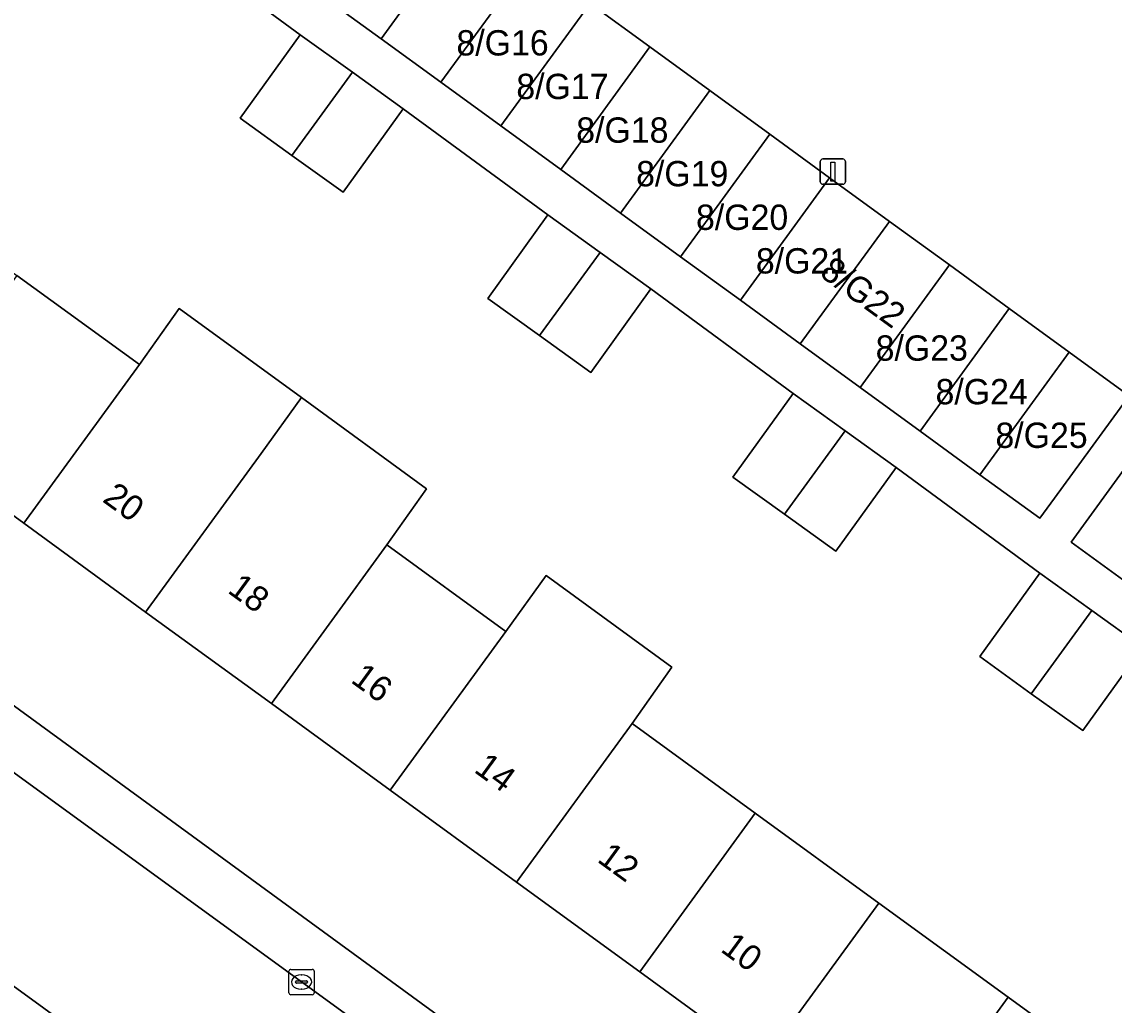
# Model space of a CAD drawing. Extents: x 159674 to 160531, y 382172 to 382904.
# Drawn here: x 160240.52 to 160283.66, y 382625.81 to 382664.64 of the extents above; entities that cross this region are included whole.
import ezdxf

# ---------------------------------------------------------------- set-up
doc = ezdxf.new("R2010")
doc.units = 0
for name, color, linetype in [('IMGEO_Erf', 7, 'Continuous'), ('IMGEO_Kolk', 7, 'Continuous'), ('IMGEO_Lichtmast', 7, 'Continuous'), ('IMGEO_Pand', 7, 'Continuous'), ('IMGEO_Pand_nummerreeks', 7, 'Continuous'), ('IMGEO_Rijbaan_lokaal_open', 7, 'Continuous'), ('IMGEO_Voetpad_open', 7, 'Continuous')]:
    doc.layers.add(name, color=color, linetype=linetype)

msp = doc.modelspace()

# ---------------------------------------------------------------- linework, layer by layer
at = {"layer": 'IMGEO_Erf'}
for points in [[(160238.771, 382673.39), (160232.124, 382664.262), (160237.311, 382660.486), (160235.567, 382658.092), (160240.322, 382654.63), (160245.165, 382651.104), (160246.736, 382653.317), (160251.562, 382649.804), (160256.508, 382646.204), (160254.943, 382643.984), (160259.633, 382640.569), (160261.224, 382642.77), (160266.188, 382639.156), (160264.626, 382636.933), (160269.489, 382633.393), (160274.369, 382629.84), (160279.477, 382626.12), (160284.088, 382622.763)], [(160284.791, 382639.949), (160282.418, 382636.648), (160280.388, 382638.107), (160278.351, 382639.572), (160280.724, 382642.873), (160275.048, 382647.042), (160272.675, 382643.741), (160270.646, 382645.2), (160268.608, 382646.665), (160270.981, 382649.966), (160265.365, 382654.093), (160262.992, 382650.792), (160260.964, 382652.25), (160258.925, 382653.716), (160261.298, 382657.017), (160255.587, 382661.213), (160253.214, 382657.912), (160251.184, 382659.371), (160249.147, 382660.836), (160251.52, 382664.137), (160245.989, 382668.201)], [(160255.07, 382634.302), (160250.379, 382637.718), (160245.413, 382641.334), (160240.602, 382644.837), (160235.759, 382648.363), (160231.003, 382651.826), (160225.818, 382655.601), (160222.269, 382650.715), (160223.382, 382649.907), (160283.332, 382606.14)], [(160284.261, 382647.261), (160281.962, 382644.087), (160292.097, 382636.716)], [(160286.703, 382606.273), (160289.085, 382609.536), (160284.451, 382612.91), (160279.618, 382616.429), (160274.914, 382619.854), (160269.806, 382623.573), (160264.926, 382627.126), (160260.063, 382630.667), (160255.07, 382634.302)]]:
    msp.add_lwpolyline(points, dxfattribs=at)
at = {"layer": 'IMGEO_Kolk'}
for p, q in [((160251.068, 382626.293), (160251.068, 382627.145)), ((160251.143, 382627.219), (160251.995, 382627.219)), ((160251.556, 382626.999), (160251.581, 382626.999)), ((160252.069, 382627.145), (160252.069, 382626.293)), ((160251.327, 382626.713), (160251.327, 382626.725)), ((160251.765, 382626.676), (160251.367, 382626.676)), ((160251.37, 382626.762), (160251.768, 382626.762)), ((160251.579, 382626.439), (160251.554, 382626.439)), ((160251.811, 382626.725), (160251.811, 382626.713)), ((160251.995, 382626.219), (160251.143, 382626.219))]:
    msp.add_line(p, q, dxfattribs=at)
for points in [[(160251.068, 382626.293), (160251.068, 382627.145)], [(160251.143, 382627.219), (160251.995, 382627.219)], [(160252.069, 382627.145), (160252.069, 382626.293)], [(160251.995, 382626.219), (160251.143, 382626.219)]]:
    msp.add_lwpolyline(points, dxfattribs=at)
for centre, radius, start, end in [((160251.145, 382627.143), 0.0765, 91.552, 178.448), ((160251.145, 382627.143), 0.0765, 91.552, 178.448), ((160251.993, 382627.143), 0.0765, 1.552, 88.448), ((160251.993, 382627.143), 0.0765, 1.552, 88.448), ((160251.367, 382626.722), 0.0403, 85.8775, 175.7526), ((160251.364, 382626.712), 0.0366, 178.938, 274.7102), ((160251.768, 382626.719), 0.043, 264.8664, 352.4533), ((160251.772, 382626.724), 0.0386, 1.7309, 96.639), ((160251.145, 382626.295), 0.0765, 181.552, 268.448), ((160251.145, 382626.295), 0.0765, 181.552, 268.448), ((160251.993, 382626.295), 0.0765, 271.552, 358.448), ((160251.993, 382626.295), 0.0765, 271.552, 358.448)]:
    msp.add_arc(centre, radius, start, end, dxfattribs=at)
for centre, major_axis, ratio, start_param, end_param in [((160251.555, 382626.719), (-0.387, 0.002), 0.722429, 4.712389, 7.853982), ((160251.58, 382626.719), (-0.39, 0.002), 0.717154, 1.570796, 4.712389)]:
    msp.add_ellipse(centre, major_axis=major_axis, ratio=ratio, start_param=start_param, end_param=end_param, dxfattribs=at)
at = {"layer": 'IMGEO_Lichtmast'}
for p, q in [((160272.155, 382659.229), (160272.945, 382659.229)), ((160272.945, 382659.229), (160272.155, 382659.229)), ((160272.055, 382658.329), (160272.055, 382659.129)), ((160272.055, 382659.129), (160272.055, 382658.329)), ((160273.045, 382659.129), (160273.045, 382658.329)), ((160273.045, 382658.329), (160273.045, 382659.129)), ((160272.945, 382658.229), (160272.155, 382658.229)), ((160272.155, 382658.229), (160272.945, 382658.229))]:
    msp.add_line(p, q, dxfattribs=at)
msp.add_lwpolyline([(160272.475, 382659.104), (160272.625, 382659.104), (160272.625, 382658.354), (160272.475, 382658.354), (160272.475, 382659.104)], dxfattribs=at)
for centre, start, end in [((160272.155, 382659.129), 90, 180), ((160272.155, 382659.129), 90, 180), ((160272.945, 382659.129), 0, 90), ((160272.945, 382659.129), 360, 90), ((160272.155, 382658.329), 180, 270), ((160272.155, 382658.329), 180, 270), ((160272.945, 382658.329), 270, 0), ((160272.945, 382658.329), 270, 0)]:
    msp.add_arc(centre, 0.1, start, end, dxfattribs=at)
at = {"layer": 'IMGEO_Pand'}
for points in [[(160252.345, 382665.699), (160254.71, 382663.977), (160258.235, 382668.818), (160255.87, 382670.54)], [(160260.6, 382667.096), (160258.235, 382668.818), (160254.71, 382663.977), (160257.075, 382662.255)], [(160260.6, 382667.096), (160257.075, 382662.255), (160259.44, 382660.533), (160262.965, 382665.374)], [(160261.805, 382658.811), (160265.33, 382663.652), (160262.965, 382665.374), (160259.44, 382660.533)], [(160253.578, 382662.658), (160251.52, 382664.137), (160249.147, 382660.836), (160251.184, 382659.371)], [(160261.805, 382658.811), (160264.17, 382657.089), (160267.695, 382661.929), (160265.33, 382663.652)], [(160253.578, 382662.658), (160251.184, 382659.371), (160253.214, 382657.912), (160255.587, 382661.213)], [(160266.535, 382655.367), (160270.06, 382660.207), (160267.695, 382661.929), (160264.17, 382657.089)], [(160268.9, 382653.645), (160272.425, 382658.485), (160270.06, 382660.207), (160266.535, 382655.367)], [(160268.9, 382653.645), (160271.265, 382651.923), (160274.79, 382656.763), (160272.425, 382658.485)], [(160263.358, 382655.537), (160261.298, 382657.017), (160258.925, 382653.716), (160260.964, 382652.25)], [(160273.63, 382650.201), (160277.155, 382655.041), (160274.79, 382656.763), (160271.265, 382651.923)], [(160263.358, 382655.537), (160260.964, 382652.25), (160262.992, 382650.792), (160265.365, 382654.093)], [(160273.63, 382650.201), (160275.995, 382648.479), (160279.52, 382653.319), (160277.155, 382655.041)], [(160245.165, 382651.104), (160240.322, 382654.63), (160235.759, 382648.363), (160240.602, 382644.837)], [(160249.975, 382647.601), (160251.562, 382649.804), (160246.736, 382653.317), (160245.165, 382651.104), (160240.602, 382644.837), (160245.413, 382641.334)], [(160279.52, 382653.319), (160275.995, 382648.479), (160278.36, 382646.756), (160281.885, 382651.597)], [(160281.885, 382651.597), (160278.36, 382646.756), (160280.726, 382645.034), (160281.308, 382645.833), (160284.25, 382649.875)], [(160254.943, 382643.984), (160256.508, 382646.204), (160251.562, 382649.804), (160249.975, 382647.601), (160245.413, 382641.334), (160250.379, 382637.718)], [(160273.039, 382648.487), (160270.981, 382649.966), (160268.608, 382646.665), (160270.646, 382645.2)], [(160273.039, 382648.487), (160270.646, 382645.2), (160272.675, 382643.741), (160275.048, 382647.042)], [(160254.943, 382643.984), (160250.379, 382637.718), (160255.07, 382634.302), (160259.633, 382640.569)], [(160280.388, 382638.107), (160282.782, 382641.394), (160280.724, 382642.873), (160278.351, 382639.572)], [(160259.633, 382640.569), (160255.07, 382634.302), (160260.063, 382630.667), (160264.626, 382636.933), (160266.188, 382639.156), (160261.224, 382642.77)], [(160280.388, 382638.107), (160282.418, 382636.648), (160284.791, 382639.949), (160282.782, 382641.394)], [(160264.926, 382627.126), (160269.489, 382633.393), (160264.626, 382636.933), (160260.063, 382630.667)], [(160264.926, 382627.126), (160269.806, 382623.573), (160274.369, 382629.84), (160269.489, 382633.393)], [(160279.477, 382626.12), (160274.369, 382629.84), (160269.806, 382623.573), (160274.914, 382619.854)], [(160279.618, 382616.429), (160284.088, 382622.763), (160279.477, 382626.12), (160274.914, 382619.854)]]:
    msp.add_lwpolyline(points, close=True, dxfattribs=at)
at = {"layer": 'IMGEO_Rijbaan_lokaal_open'}
msp.add_lwpolyline([(160262.965, 382665.374), (160265.33, 382663.652), (160267.695, 382661.929), (160270.06, 382660.207), (160272.425, 382658.485), (160274.79, 382656.763), (160277.155, 382655.041), (160279.52, 382653.319), (160281.885, 382651.597), (160284.25, 382649.875)], dxfattribs=at)
msp.add_lwpolyline([(160228.441, 382635.114), (160233.343, 382631.547), (160271.282, 382603.905), (160275.313, 382609.447), (160237.31, 382637.088), (160232.457, 382640.629)], close=True, dxfattribs=at)
at = {"layer": 'IMGEO_Voetpad_open'}
for points in [[(160245.989, 382668.201), (160251.52, 382664.137), (160253.578, 382662.658), (160255.587, 382661.213), (160261.298, 382657.017), (160263.358, 382655.537), (160265.365, 382654.093), (160270.981, 382649.966), (160273.039, 382648.487), (160275.048, 382647.042), (160280.724, 382642.873), (160282.782, 382641.394), (160284.791, 382639.949)], [(160284.25, 382649.875), (160281.308, 382645.833), (160280.726, 382645.034), (160278.36, 382646.756), (160275.995, 382648.479), (160273.63, 382650.201), (160271.265, 382651.923), (160268.9, 382653.645), (160266.535, 382655.367), (160264.17, 382657.089), (160261.805, 382658.811), (160259.44, 382660.533), (160257.075, 382662.255), (160254.71, 382663.977), (160252.345, 382665.699)], [(160223.382, 382649.907), (160222.269, 382650.715), (160221.131, 382651.542), (160219.879, 382649.805), (160230.065, 382642.374), (160232.457, 382640.629), (160237.31, 382637.088), (160275.313, 382609.447), (160277.634, 382607.759), (160281.775, 382604.747)], [(160283.332, 382606.14), (160223.382, 382649.907)], [(160292.097, 382636.716), (160281.962, 382644.087), (160284.261, 382647.261)], [(160278.047, 382598.976), (160273.601, 382602.215), (160271.282, 382603.905), (160233.343, 382631.547), (160228.441, 382635.114), (160226.048, 382636.856)]]:
    msp.add_lwpolyline(points, dxfattribs=at)

# ---------------------------------------------------------------- texts
at = {"layer": 'IMGEO_Pand_nummerreeks'}
for s, p in [('8/G16', (160257.687, 382663.315)), ('8/G17', (160260.052, 382661.593)), ('8/G18', (160262.417, 382659.87)), ('8/G19', (160264.782, 382658.148)), ('8/G20', (160267.147, 382656.426)), ('8/G21', (160269.512, 382654.704)), ('8/G23', (160274.242, 382651.26)), ('8/G24', (160276.607, 382649.538)), ('8/G25', (160278.972, 382647.815))]:
    msp.add_text(s, height=1, dxfattribs=at).set_placement(p)
for s, rotation, p in [('8/G22', 323.9726, (160271.98, 382654.637)), ('20', 323.9438, (160243.668, 382645.72)), ('18', 323.9415, (160248.609, 382642.124)), ('16', 323.9415, (160253.473, 382638.582)), ('14', 323.9415, (160258.339, 382635.039)), ('12', 323.9415, (160263.204, 382631.497)), ('10', 323.9415, (160268.076, 382627.95))]:
    msp.add_text(s, height=1, rotation=rotation, dxfattribs=at).set_placement(p)

doc.saveas('drawing.dxf')
